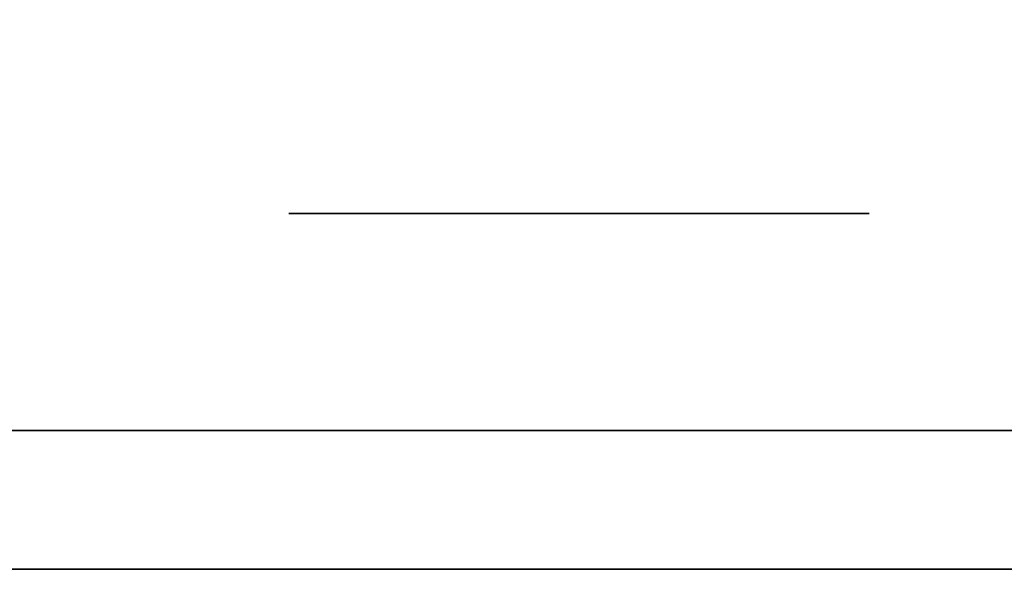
# Model space of a CAD drawing. Extents: x 413.3 to 457.5, y 5047.8 to 5050.
# Tile 385 of 656: x 435.4061 to 435.4514, y 5049.9282 to 5049.9535. Entities that reach past the tile are written whole.
import ezdxf

# ---------------------------------------------------------------- set-up
doc = ezdxf.new("R2010")
doc.units = 0
doc.header["$LTSCALE"] = 150
doc.header["$MEASUREMENT"] = 0
doc.layers.add('3DFACE_BOLT', color=7, linetype='CONTINUOUS')
doc.layers.add('3DFACE_SHAPE', color=7, linetype='CONTINUOUS')

msp = doc.modelspace()

# ---------------------------------------------------------------- linework, layer by layer
at = {"layer": '3DFACE_BOLT', "color": 1}
for points, invisible_edges in [([(435.418464, 5049.944559, -0.135), (435.425152, 5049.944559, -0.146583), (435.418464, 5049.934559, -0.135)], 14), ([(435.418464, 5049.934559, -0.135), (435.425152, 5049.944559, -0.146583), (435.425152, 5049.934559, -0.146583)], 3), ([(435.425152, 5049.944559, -0.123417), (435.418464, 5049.944559, -0.135), (435.425152, 5049.934559, -0.123417)], 14), ([(435.425152, 5049.934559, -0.123417), (435.418464, 5049.944559, -0.135), (435.418464, 5049.934559, -0.135)], 3), ([(435.418464, 5049.944559, -0.135), (435.425152, 5049.944559, -0.123417), (435.425152, 5049.944559, -0.146583)], 2), ([(435.418464, 5049.944559, -0.065), (435.425152, 5049.944559, -0.076583), (435.418464, 5049.934559, -0.065)], 14), ([(435.418464, 5049.934559, -0.065), (435.425152, 5049.944559, -0.076583), (435.425152, 5049.934559, -0.076583)], 3), ([(435.425152, 5049.944559, -0.053417), (435.418464, 5049.944559, -0.065), (435.425152, 5049.934559, -0.053417)], 14), ([(435.425152, 5049.934559, -0.053417), (435.418464, 5049.944559, -0.065), (435.418464, 5049.934559, -0.065)], 3), ([(435.418464, 5049.944559, -0.065), (435.425152, 5049.944559, -0.053417), (435.425152, 5049.944559, -0.076583)], 2), ([(435.425152, 5049.944559, -0.146583), (435.438527, 5049.944559, -0.146583), (435.425152, 5049.934559, -0.146583)], 14), ([(435.425152, 5049.934559, -0.146583), (435.438527, 5049.944559, -0.146583), (435.438527, 5049.934559, -0.146583)], 3), ([(435.438527, 5049.944559, -0.123417), (435.425152, 5049.944559, -0.123417), (435.438527, 5049.934559, -0.123417)], 14), ([(435.438527, 5049.934559, -0.123417), (435.425152, 5049.944559, -0.123417), (435.425152, 5049.934559, -0.123417)], 3), ([(435.425152, 5049.944559, -0.123417), (435.438527, 5049.944559, -0.123417), (435.425152, 5049.944559, -0.146583)], 14), ([(435.425152, 5049.944559, -0.146583), (435.438527, 5049.944559, -0.123417), (435.438527, 5049.944559, -0.146583)], 3), ([(435.425152, 5049.944559, -0.076583), (435.438527, 5049.944559, -0.076583), (435.425152, 5049.934559, -0.076583)], 14), ([(435.425152, 5049.934559, -0.076583), (435.438527, 5049.944559, -0.076583), (435.438527, 5049.934559, -0.076583)], 3), ([(435.438527, 5049.944559, -0.053417), (435.425152, 5049.944559, -0.053417), (435.438527, 5049.934559, -0.053417)], 14), ([(435.438527, 5049.934559, -0.053417), (435.425152, 5049.944559, -0.053417), (435.425152, 5049.934559, -0.053417)], 3), ([(435.425152, 5049.944559, -0.053417), (435.438527, 5049.944559, -0.053417), (435.425152, 5049.944559, -0.076583)], 14), ([(435.425152, 5049.944559, -0.076583), (435.438527, 5049.944559, -0.053417), (435.438527, 5049.944559, -0.076583)], 3), ([(435.438527, 5049.944559, -0.146583), (435.445214, 5049.944559, -0.135), (435.438527, 5049.934559, -0.146583)], 14), ([(435.438527, 5049.934559, -0.146583), (435.445214, 5049.944559, -0.135), (435.445214, 5049.934559, -0.135)], 3), ([(435.445214, 5049.944559, -0.135), (435.438527, 5049.944559, -0.123417), (435.445214, 5049.934559, -0.135)], 14), ([(435.445214, 5049.934559, -0.135), (435.438527, 5049.944559, -0.123417), (435.438527, 5049.934559, -0.123417)], 3), ([(435.438527, 5049.944559, -0.123417), (435.445214, 5049.944559, -0.135), (435.438527, 5049.944559, -0.146583)], 12), ([(435.438527, 5049.944559, -0.076583), (435.445214, 5049.944559, -0.065), (435.438527, 5049.934559, -0.076583)], 14), ([(435.438527, 5049.934559, -0.076583), (435.445214, 5049.944559, -0.065), (435.445214, 5049.934559, -0.065)], 3), ([(435.445214, 5049.944559, -0.065), (435.438527, 5049.944559, -0.053417), (435.445214, 5049.934559, -0.065)], 14), ([(435.445214, 5049.934559, -0.065), (435.438527, 5049.944559, -0.053417), (435.438527, 5049.934559, -0.053417)], 3), ([(435.438527, 5049.944559, -0.053417), (435.445214, 5049.944559, -0.065), (435.438527, 5049.944559, -0.076583)], 12), ([(435.418464, 5049.934559, -0.135), (435.425152, 5049.934559, -0.146583), (435.425152, 5049.934559, -0.123417)], 2), ([(435.418464, 5049.934559, -0.065), (435.425152, 5049.934559, -0.076583), (435.425152, 5049.934559, -0.053417)], 2), ([(435.423839, 5049.934559, -0.135), (435.424231, 5049.934559, -0.137472), (435.423839, 5049.884559, -0.135)], 14), ([(435.423839, 5049.884559, -0.135), (435.424231, 5049.934559, -0.137472), (435.424231, 5049.884559, -0.137472)], 3), ([(435.424231, 5049.934559, -0.132528), (435.423839, 5049.934559, -0.135), (435.424231, 5049.884559, -0.132528)], 14), ([(435.424231, 5049.884559, -0.132528), (435.423839, 5049.934559, -0.135), (435.423839, 5049.884559, -0.135)], 3), ([(435.423839, 5049.934559, -0.135), (435.424231, 5049.934559, -0.132528), (435.424231, 5049.934559, -0.137472)], 2), ([(435.423839, 5049.934559, -0.065), (435.424231, 5049.934559, -0.067472), (435.423839, 5049.884559, -0.065)], 14), ([(435.423839, 5049.884559, -0.065), (435.424231, 5049.934559, -0.067472), (435.424231, 5049.884559, -0.067472)], 3), ([(435.424231, 5049.934559, -0.062528), (435.423839, 5049.934559, -0.065), (435.424231, 5049.884559, -0.062528)], 14), ([(435.424231, 5049.884559, -0.062528), (435.423839, 5049.934559, -0.065), (435.423839, 5049.884559, -0.065)], 3), ([(435.423839, 5049.934559, -0.065), (435.424231, 5049.934559, -0.062528), (435.424231, 5049.934559, -0.067472)], 2), ([(435.424231, 5049.934559, -0.137472), (435.425367, 5049.934559, -0.139702), (435.424231, 5049.884559, -0.137472)], 14), ([(435.424231, 5049.884559, -0.137472), (435.425367, 5049.934559, -0.139702), (435.425367, 5049.884559, -0.139702)], 3), ([(435.425367, 5049.934559, -0.130298), (435.424231, 5049.934559, -0.132528), (435.425367, 5049.884559, -0.130298)], 14), ([(435.425367, 5049.884559, -0.130298), (435.424231, 5049.934559, -0.132528), (435.424231, 5049.884559, -0.132528)], 3), ([(435.424231, 5049.934559, -0.132528), (435.425367, 5049.934559, -0.130298), (435.424231, 5049.934559, -0.137472)], 14), ([(435.424231, 5049.934559, -0.137472), (435.425367, 5049.934559, -0.130298), (435.425367, 5049.934559, -0.139702)], 3), ([(435.424231, 5049.934559, -0.067472), (435.425367, 5049.934559, -0.069702), (435.424231, 5049.884559, -0.067472)], 14), ([(435.424231, 5049.884559, -0.067472), (435.425367, 5049.934559, -0.069702), (435.425367, 5049.884559, -0.069702)], 3), ([(435.425367, 5049.934559, -0.060298), (435.424231, 5049.934559, -0.062528), (435.425367, 5049.884559, -0.060298)], 14), ([(435.425367, 5049.884559, -0.060298), (435.424231, 5049.934559, -0.062528), (435.424231, 5049.884559, -0.062528)], 3), ([(435.424231, 5049.934559, -0.062528), (435.425367, 5049.934559, -0.060298), (435.424231, 5049.934559, -0.067472)], 14), ([(435.424231, 5049.934559, -0.067472), (435.425367, 5049.934559, -0.060298), (435.425367, 5049.934559, -0.069702)], 3), ([(435.425152, 5049.934559, -0.146583), (435.438527, 5049.934559, -0.146583), (435.425152, 5049.934559, -0.123417)], 14), ([(435.425152, 5049.934559, -0.123417), (435.438527, 5049.934559, -0.146583), (435.438527, 5049.934559, -0.123417)], 3), ([(435.425152, 5049.934559, -0.076583), (435.438527, 5049.934559, -0.076583), (435.425152, 5049.934559, -0.053417)], 14), ([(435.425152, 5049.934559, -0.053417), (435.438527, 5049.934559, -0.076583), (435.438527, 5049.934559, -0.053417)], 3), ([(435.425367, 5049.934559, -0.139702), (435.427137, 5049.934559, -0.141472), (435.425367, 5049.884559, -0.139702)], 14), ([(435.425367, 5049.884559, -0.139702), (435.427137, 5049.934559, -0.141472), (435.427137, 5049.884559, -0.141472)], 3), ([(435.427137, 5049.934559, -0.128528), (435.425367, 5049.934559, -0.130298), (435.427137, 5049.884559, -0.128528)], 14), ([(435.427137, 5049.884559, -0.128528), (435.425367, 5049.934559, -0.130298), (435.425367, 5049.884559, -0.130298)], 3), ([(435.425367, 5049.934559, -0.130298), (435.427137, 5049.934559, -0.128528), (435.425367, 5049.934559, -0.139702)], 14), ([(435.425367, 5049.934559, -0.139702), (435.427137, 5049.934559, -0.128528), (435.427137, 5049.934559, -0.141472)], 3), ([(435.425367, 5049.934559, -0.069702), (435.427137, 5049.934559, -0.071472), (435.425367, 5049.884559, -0.069702)], 14), ([(435.425367, 5049.884559, -0.069702), (435.427137, 5049.934559, -0.071472), (435.427137, 5049.884559, -0.071472)], 3), ([(435.427137, 5049.934559, -0.058528), (435.425367, 5049.934559, -0.060298), (435.427137, 5049.884559, -0.058528)], 14), ([(435.427137, 5049.884559, -0.058528), (435.425367, 5049.934559, -0.060298), (435.425367, 5049.884559, -0.060298)], 3), ([(435.425367, 5049.934559, -0.060298), (435.427137, 5049.934559, -0.058528), (435.425367, 5049.934559, -0.069702)], 14), ([(435.425367, 5049.934559, -0.069702), (435.427137, 5049.934559, -0.058528), (435.427137, 5049.934559, -0.071472)], 3), ([(435.427137, 5049.934559, -0.141472), (435.429367, 5049.934559, -0.142608), (435.427137, 5049.884559, -0.141472)], 14), ([(435.427137, 5049.884559, -0.141472), (435.429367, 5049.934559, -0.142608), (435.429367, 5049.884559, -0.142608)], 3), ([(435.429367, 5049.934559, -0.127392), (435.427137, 5049.934559, -0.128528), (435.429367, 5049.884559, -0.127392)], 14), ([(435.429367, 5049.884559, -0.127392), (435.427137, 5049.934559, -0.128528), (435.427137, 5049.884559, -0.128528)], 3), ([(435.427137, 5049.934559, -0.128528), (435.429367, 5049.934559, -0.127392), (435.427137, 5049.934559, -0.141472)], 14), ([(435.427137, 5049.934559, -0.141472), (435.429367, 5049.934559, -0.127392), (435.429367, 5049.934559, -0.142608)], 3), ([(435.427137, 5049.934559, -0.071472), (435.429367, 5049.934559, -0.072608), (435.427137, 5049.884559, -0.071472)], 14), ([(435.427137, 5049.884559, -0.071472), (435.429367, 5049.934559, -0.072608), (435.429367, 5049.884559, -0.072608)], 3), ([(435.429367, 5049.934559, -0.057392), (435.427137, 5049.934559, -0.058528), (435.429367, 5049.884559, -0.057392)], 14), ([(435.429367, 5049.884559, -0.057392), (435.427137, 5049.934559, -0.058528), (435.427137, 5049.884559, -0.058528)], 3), ([(435.427137, 5049.934559, -0.058528), (435.429367, 5049.934559, -0.057392), (435.427137, 5049.934559, -0.071472)], 14), ([(435.427137, 5049.934559, -0.071472), (435.429367, 5049.934559, -0.057392), (435.429367, 5049.934559, -0.072608)], 3), ([(435.429367, 5049.934559, -0.142608), (435.431839, 5049.934559, -0.143), (435.429367, 5049.884559, -0.142608)], 14), ([(435.429367, 5049.884559, -0.142608), (435.431839, 5049.934559, -0.143), (435.431839, 5049.884559, -0.143)], 3), ([(435.431839, 5049.934559, -0.127), (435.429367, 5049.934559, -0.127392), (435.431839, 5049.884559, -0.127)], 14), ([(435.431839, 5049.884559, -0.127), (435.429367, 5049.934559, -0.127392), (435.429367, 5049.884559, -0.127392)], 3), ([(435.429367, 5049.934559, -0.127392), (435.431839, 5049.934559, -0.127), (435.429367, 5049.934559, -0.142608)], 14), ([(435.429367, 5049.934559, -0.142608), (435.431839, 5049.934559, -0.127), (435.431839, 5049.934559, -0.143)], 3), ([(435.429367, 5049.934559, -0.072608), (435.431839, 5049.934559, -0.073), (435.429367, 5049.884559, -0.072608)], 14), ([(435.429367, 5049.884559, -0.072608), (435.431839, 5049.934559, -0.073), (435.431839, 5049.884559, -0.073)], 3), ([(435.431839, 5049.934559, -0.057), (435.429367, 5049.934559, -0.057392), (435.431839, 5049.884559, -0.057)], 14), ([(435.431839, 5049.884559, -0.057), (435.429367, 5049.934559, -0.057392), (435.429367, 5049.884559, -0.057392)], 3), ([(435.429367, 5049.934559, -0.057392), (435.431839, 5049.934559, -0.057), (435.429367, 5049.934559, -0.072608)], 14), ([(435.429367, 5049.934559, -0.072608), (435.431839, 5049.934559, -0.057), (435.431839, 5049.934559, -0.073)], 3), ([(435.431839, 5049.934559, -0.143), (435.434312, 5049.934559, -0.142608), (435.431839, 5049.884559, -0.143)], 14), ([(435.431839, 5049.884559, -0.143), (435.434312, 5049.934559, -0.142608), (435.434312, 5049.884559, -0.142608)], 3), ([(435.434312, 5049.934559, -0.127392), (435.431839, 5049.934559, -0.127), (435.434312, 5049.884559, -0.127392)], 14), ([(435.434312, 5049.884559, -0.127392), (435.431839, 5049.934559, -0.127), (435.431839, 5049.884559, -0.127)], 3), ([(435.431839, 5049.934559, -0.127), (435.434312, 5049.934559, -0.127392), (435.431839, 5049.934559, -0.143)], 14), ([(435.431839, 5049.934559, -0.143), (435.434312, 5049.934559, -0.127392), (435.434312, 5049.934559, -0.142608)], 3), ([(435.431839, 5049.934559, -0.073), (435.434312, 5049.934559, -0.072608), (435.431839, 5049.884559, -0.073)], 14), ([(435.431839, 5049.884559, -0.073), (435.434312, 5049.934559, -0.072608), (435.434312, 5049.884559, -0.072608)], 3), ([(435.434312, 5049.934559, -0.057392), (435.431839, 5049.934559, -0.057), (435.434312, 5049.884559, -0.057392)], 14), ([(435.434312, 5049.884559, -0.057392), (435.431839, 5049.934559, -0.057), (435.431839, 5049.884559, -0.057)], 3), ([(435.431839, 5049.934559, -0.057), (435.434312, 5049.934559, -0.057392), (435.431839, 5049.934559, -0.073)], 14), ([(435.431839, 5049.934559, -0.073), (435.434312, 5049.934559, -0.057392), (435.434312, 5049.934559, -0.072608)], 3), ([(435.434312, 5049.934559, -0.142608), (435.436542, 5049.934559, -0.141472), (435.434312, 5049.884559, -0.142608)], 14), ([(435.434312, 5049.884559, -0.142608), (435.436542, 5049.934559, -0.141472), (435.436542, 5049.884559, -0.141472)], 3), ([(435.436542, 5049.934559, -0.128528), (435.434312, 5049.934559, -0.127392), (435.436542, 5049.884559, -0.128528)], 14), ([(435.436542, 5049.884559, -0.128528), (435.434312, 5049.934559, -0.127392), (435.434312, 5049.884559, -0.127392)], 3), ([(435.434312, 5049.934559, -0.127392), (435.436542, 5049.934559, -0.128528), (435.434312, 5049.934559, -0.142608)], 14), ([(435.434312, 5049.934559, -0.142608), (435.436542, 5049.934559, -0.128528), (435.436542, 5049.934559, -0.141472)], 3), ([(435.434312, 5049.934559, -0.072608), (435.436542, 5049.934559, -0.071472), (435.434312, 5049.884559, -0.072608)], 14), ([(435.434312, 5049.884559, -0.072608), (435.436542, 5049.934559, -0.071472), (435.436542, 5049.884559, -0.071472)], 3), ([(435.436542, 5049.934559, -0.058528), (435.434312, 5049.934559, -0.057392), (435.436542, 5049.884559, -0.058528)], 14), ([(435.436542, 5049.884559, -0.058528), (435.434312, 5049.934559, -0.057392), (435.434312, 5049.884559, -0.057392)], 3), ([(435.434312, 5049.934559, -0.057392), (435.436542, 5049.934559, -0.058528), (435.434312, 5049.934559, -0.072608)], 14), ([(435.434312, 5049.934559, -0.072608), (435.436542, 5049.934559, -0.058528), (435.436542, 5049.934559, -0.071472)], 3), ([(435.436542, 5049.934559, -0.141472), (435.438312, 5049.934559, -0.139702), (435.436542, 5049.884559, -0.141472)], 14), ([(435.436542, 5049.884559, -0.141472), (435.438312, 5049.934559, -0.139702), (435.438312, 5049.884559, -0.139702)], 3), ([(435.438312, 5049.934559, -0.130298), (435.436542, 5049.934559, -0.128528), (435.438312, 5049.884559, -0.130298)], 14), ([(435.438312, 5049.884559, -0.130298), (435.436542, 5049.934559, -0.128528), (435.436542, 5049.884559, -0.128528)], 3), ([(435.436542, 5049.934559, -0.128528), (435.438312, 5049.934559, -0.130298), (435.436542, 5049.934559, -0.141472)], 14), ([(435.436542, 5049.934559, -0.141472), (435.438312, 5049.934559, -0.130298), (435.438312, 5049.934559, -0.139702)], 3), ([(435.436542, 5049.934559, -0.071472), (435.438312, 5049.934559, -0.069702), (435.436542, 5049.884559, -0.071472)], 14), ([(435.436542, 5049.884559, -0.071472), (435.438312, 5049.934559, -0.069702), (435.438312, 5049.884559, -0.069702)], 3), ([(435.438312, 5049.934559, -0.060298), (435.436542, 5049.934559, -0.058528), (435.438312, 5049.884559, -0.060298)], 14), ([(435.438312, 5049.884559, -0.060298), (435.436542, 5049.934559, -0.058528), (435.436542, 5049.884559, -0.058528)], 3), ([(435.436542, 5049.934559, -0.058528), (435.438312, 5049.934559, -0.060298), (435.436542, 5049.934559, -0.071472)], 14), ([(435.436542, 5049.934559, -0.071472), (435.438312, 5049.934559, -0.060298), (435.438312, 5049.934559, -0.069702)], 3), ([(435.438312, 5049.934559, -0.139702), (435.439448, 5049.934559, -0.137472), (435.438312, 5049.884559, -0.139702)], 14), ([(435.438312, 5049.884559, -0.139702), (435.439448, 5049.934559, -0.137472), (435.439448, 5049.884559, -0.137472)], 3), ([(435.439448, 5049.934559, -0.132528), (435.438312, 5049.934559, -0.130298), (435.439448, 5049.884559, -0.132528)], 14), ([(435.439448, 5049.884559, -0.132528), (435.438312, 5049.934559, -0.130298), (435.438312, 5049.884559, -0.130298)], 3), ([(435.438312, 5049.934559, -0.130298), (435.439448, 5049.934559, -0.132528), (435.438312, 5049.934559, -0.139702)], 14), ([(435.438312, 5049.934559, -0.139702), (435.439448, 5049.934559, -0.132528), (435.439448, 5049.934559, -0.137472)], 3), ([(435.438312, 5049.934559, -0.069702), (435.439448, 5049.934559, -0.067472), (435.438312, 5049.884559, -0.069702)], 14), ([(435.438312, 5049.884559, -0.069702), (435.439448, 5049.934559, -0.067472), (435.439448, 5049.884559, -0.067472)], 3), ([(435.439448, 5049.934559, -0.062528), (435.438312, 5049.934559, -0.060298), (435.439448, 5049.884559, -0.062528)], 14), ([(435.439448, 5049.884559, -0.062528), (435.438312, 5049.934559, -0.060298), (435.438312, 5049.884559, -0.060298)], 3), ([(435.438312, 5049.934559, -0.060298), (435.439448, 5049.934559, -0.062528), (435.438312, 5049.934559, -0.069702)], 14), ([(435.438312, 5049.934559, -0.069702), (435.439448, 5049.934559, -0.062528), (435.439448, 5049.934559, -0.067472)], 3), ([(435.438527, 5049.934559, -0.146583), (435.445214, 5049.934559, -0.135), (435.438527, 5049.934559, -0.123417)], 12), ([(435.438527, 5049.934559, -0.076583), (435.445214, 5049.934559, -0.065), (435.438527, 5049.934559, -0.053417)], 12), ([(435.439448, 5049.934559, -0.137472), (435.439839, 5049.934559, -0.135), (435.439448, 5049.884559, -0.137472)], 14), ([(435.439448, 5049.884559, -0.137472), (435.439839, 5049.934559, -0.135), (435.439839, 5049.884559, -0.135)], 3), ([(435.439839, 5049.934559, -0.135), (435.439448, 5049.934559, -0.132528), (435.439839, 5049.884559, -0.135)], 14), ([(435.439839, 5049.884559, -0.135), (435.439448, 5049.934559, -0.132528), (435.439448, 5049.884559, -0.132528)], 3), ([(435.439448, 5049.934559, -0.132528), (435.439839, 5049.934559, -0.135), (435.439448, 5049.934559, -0.137472)], 12), ([(435.439448, 5049.934559, -0.067472), (435.439839, 5049.934559, -0.065), (435.439448, 5049.884559, -0.067472)], 14), ([(435.439448, 5049.884559, -0.067472), (435.439839, 5049.934559, -0.065), (435.439839, 5049.884559, -0.065)], 3), ([(435.439839, 5049.934559, -0.065), (435.439448, 5049.934559, -0.062528), (435.439839, 5049.884559, -0.065)], 14), ([(435.439839, 5049.884559, -0.065), (435.439448, 5049.934559, -0.062528), (435.439448, 5049.884559, -0.062528)], 3), ([(435.439448, 5049.934559, -0.062528), (435.439839, 5049.934559, -0.065), (435.439448, 5049.934559, -0.067472)], 12)]:
    msp.add_3dface(points, dxfattribs=dict(at, invisible_edges=invisible_edges))
at = {"layer": '3DFACE_SHAPE', "color": 13}
for points, invisible_edges in [([(435.468689, 5050.024866), (435.26869, 5050.025153), (435.26554, 5047.825153)], 12), ([(435.26554, 5047.825153, -0.2), (435.26869, 5050.025153, -0.2), (435.465539, 5047.824866, -0.2)], 2), ([(435.465539, 5047.824866), (435.468689, 5050.024866), (435.26554, 5047.825153)], 2), ([(435.26869, 5050.025153, -0.2), (435.468689, 5050.024866, -0.2), (435.465539, 5047.824866, -0.2)], 12), ([(435.368689, 5047.825005, -0.0095), (435.371839, 5050.025005, -0.0095), (435.465539, 5047.824866, -0.0095)], 2), ([(435.468689, 5050.024866, -0.1905), (435.371839, 5050.025005, -0.1905), (435.368689, 5047.825005, -0.1905)], 12), ([(435.465539, 5047.824866, -0.1905), (435.468689, 5050.024866, -0.1905), (435.368689, 5047.825005, -0.1905)], 2), ([(435.371839, 5050.025005, -0.0095), (435.468689, 5050.024866, -0.0095), (435.465539, 5047.824866, -0.0095)], 12), ([(435.473839, 5049.928159, -0.03), (435.378239, 5049.934559, -0.03), (435.371839, 5049.928159, -0.03)], 3), ([(435.378239, 5049.934559, -0.17), (435.473839, 5049.928159, -0.17), (435.371839, 5049.928159, -0.17)], 13), ([(435.431839, 5049.934559, -0.03), (435.425829, 5049.934559, -0.05899), (435.378239, 5049.934559, -0.03)], 15), ([(435.425829, 5049.934559, -0.05899), (435.423339, 5049.934559, -0.065), (435.378239, 5049.934559, -0.03)], 14), ([(435.378239, 5049.934559, -0.03), (435.423339, 5049.934559, -0.065), (435.425829, 5049.934559, -0.07101)], 13), ([(435.425829, 5049.934559, -0.07101), (435.423339, 5049.934559, -0.135), (435.378239, 5049.934559, -0.03)], 15), ([(435.423339, 5049.934559, -0.135), (435.425829, 5049.934559, -0.14101), (435.378239, 5049.934559, -0.03)], 14), ([(435.378239, 5049.934559, -0.03), (435.425829, 5049.934559, -0.14101), (435.378239, 5049.934559, -0.17)], 3), ([(435.425829, 5049.934559, -0.14101), (435.473839, 5049.934559, -0.17), (435.378239, 5049.934559, -0.17)], 13), ([(435.431839, 5049.934559, -0.03), (435.378239, 5049.934559, -0.03), (435.473839, 5049.928159, -0.03)], 14), ([(435.378239, 5049.934559, -0.17), (435.473839, 5049.934559, -0.17), (435.473839, 5049.928159, -0.17)], 12), ([(435.425829, 5049.934559, -0.12899), (435.423339, 5049.934559, -0.135), (435.425829, 5049.934559, -0.07101)], 14), ([(435.425829, 5049.934559, -0.12899), (435.425829, 5049.928159, -0.12899), (435.423339, 5049.934559, -0.135)], 3), ([(435.425829, 5049.928159, -0.12899), (435.423339, 5049.928159, -0.135), (435.423339, 5049.934559, -0.135)], 14), ([(435.423339, 5049.934559, -0.135), (435.423339, 5049.928159, -0.135), (435.425829, 5049.934559, -0.14101)], 3), ([(435.423339, 5049.928159, -0.135), (435.425829, 5049.928159, -0.14101), (435.425829, 5049.934559, -0.14101)], 14), ([(435.425829, 5049.934559, -0.05899), (435.425829, 5049.928159, -0.05899), (435.423339, 5049.934559, -0.065)], 3), ([(435.425829, 5049.928159, -0.05899), (435.423339, 5049.928159, -0.065), (435.423339, 5049.934559, -0.065)], 14), ([(435.423339, 5049.934559, -0.065), (435.423339, 5049.928159, -0.065), (435.425829, 5049.934559, -0.07101)], 3), ([(435.423339, 5049.928159, -0.065), (435.425829, 5049.928159, -0.07101), (435.425829, 5049.934559, -0.07101)], 14), ([(435.431839, 5049.934559, -0.0565), (435.425829, 5049.934559, -0.05899), (435.431839, 5049.934559, -0.03)], 14), ([(435.425829, 5049.934559, -0.14101), (435.431839, 5049.934559, -0.1435), (435.473839, 5049.934559, -0.17)], 14), ([(435.431839, 5049.934559, -0.1265), (435.425829, 5049.934559, -0.12899), (435.431839, 5049.934559, -0.0735)], 14), ([(435.431839, 5049.934559, -0.0735), (435.425829, 5049.934559, -0.12899), (435.425829, 5049.934559, -0.07101)], 3), ([(435.425829, 5049.934559, -0.14101), (435.425829, 5049.928159, -0.14101), (435.431839, 5049.934559, -0.1435)], 3), ([(435.425829, 5049.928159, -0.14101), (435.431839, 5049.928159, -0.1435), (435.431839, 5049.934559, -0.1435)], 14), ([(435.431839, 5049.934559, -0.1265), (435.431839, 5049.928159, -0.1265), (435.425829, 5049.934559, -0.12899)], 3), ([(435.431839, 5049.928159, -0.1265), (435.425829, 5049.928159, -0.12899), (435.425829, 5049.934559, -0.12899)], 14), ([(435.425829, 5049.934559, -0.07101), (435.425829, 5049.928159, -0.07101), (435.431839, 5049.934559, -0.0735)], 3), ([(435.425829, 5049.928159, -0.07101), (435.431839, 5049.928159, -0.0735), (435.431839, 5049.934559, -0.0735)], 14), ([(435.431839, 5049.934559, -0.0565), (435.431839, 5049.928159, -0.0565), (435.425829, 5049.934559, -0.05899)], 3), ([(435.431839, 5049.928159, -0.0565), (435.425829, 5049.928159, -0.05899), (435.425829, 5049.934559, -0.05899)], 14), ([(435.431839, 5049.934559, -0.1435), (435.43785, 5049.934559, -0.14101), (435.473839, 5049.934559, -0.17)], 14), ([(435.473839, 5049.934559, -0.03), (435.43785, 5049.934559, -0.05899), (435.431839, 5049.934559, -0.03)], 3), ([(435.43785, 5049.934559, -0.05899), (435.431839, 5049.934559, -0.0565), (435.431839, 5049.934559, -0.03)], 14), ([(435.43785, 5049.934559, -0.12899), (435.431839, 5049.934559, -0.1265), (435.43785, 5049.934559, -0.07101)], 14), ([(435.43785, 5049.934559, -0.07101), (435.431839, 5049.934559, -0.1265), (435.431839, 5049.934559, -0.0735)], 3), ([(435.431839, 5049.934559, -0.1435), (435.431839, 5049.928159, -0.1435), (435.43785, 5049.934559, -0.14101)], 3), ([(435.431839, 5049.928159, -0.1435), (435.43785, 5049.928159, -0.14101), (435.43785, 5049.934559, -0.14101)], 14), ([(435.43785, 5049.934559, -0.12899), (435.43785, 5049.928159, -0.12899), (435.431839, 5049.934559, -0.1265)], 3), ([(435.43785, 5049.928159, -0.12899), (435.431839, 5049.928159, -0.1265), (435.431839, 5049.934559, -0.1265)], 14), ([(435.431839, 5049.934559, -0.0735), (435.431839, 5049.928159, -0.0735), (435.43785, 5049.934559, -0.07101)], 3), ([(435.431839, 5049.928159, -0.0735), (435.43785, 5049.928159, -0.07101), (435.43785, 5049.934559, -0.07101)], 14), ([(435.43785, 5049.934559, -0.05899), (435.43785, 5049.928159, -0.05899), (435.431839, 5049.934559, -0.0565)], 3), ([(435.43785, 5049.928159, -0.05899), (435.431839, 5049.928159, -0.0565), (435.431839, 5049.934559, -0.0565)], 14), ([(435.473839, 5049.934559, -0.03), (435.431839, 5049.934559, -0.03), (435.473839, 5049.928159, -0.03)], 2), ([(435.473839, 5049.934559, -0.17), (435.43785, 5049.934559, -0.14101), (435.440339, 5049.934559, -0.135)], 13), ([(435.43785, 5049.934559, -0.07101), (435.440339, 5049.934559, -0.065), (435.43785, 5049.934559, -0.12899)], 14), ([(435.440339, 5049.934559, -0.065), (435.473839, 5049.934559, -0.17), (435.43785, 5049.934559, -0.12899)], 15), ([(435.43785, 5049.934559, -0.12899), (435.473839, 5049.934559, -0.17), (435.440339, 5049.934559, -0.135)], 3), ([(435.440339, 5049.934559, -0.065), (435.43785, 5049.934559, -0.05899), (435.473839, 5049.934559, -0.03)], 14), ([(435.43785, 5049.934559, -0.14101), (435.43785, 5049.928159, -0.14101), (435.440339, 5049.934559, -0.135)], 3), ([(435.43785, 5049.928159, -0.14101), (435.440339, 5049.928159, -0.135), (435.440339, 5049.934559, -0.135)], 14), ([(435.440339, 5049.934559, -0.135), (435.440339, 5049.928159, -0.135), (435.43785, 5049.934559, -0.12899)], 3), ([(435.440339, 5049.928159, -0.135), (435.43785, 5049.928159, -0.12899), (435.43785, 5049.934559, -0.12899)], 14), ([(435.43785, 5049.934559, -0.07101), (435.43785, 5049.928159, -0.07101), (435.440339, 5049.934559, -0.065)], 3), ([(435.43785, 5049.928159, -0.07101), (435.440339, 5049.928159, -0.065), (435.440339, 5049.934559, -0.065)], 14), ([(435.440339, 5049.934559, -0.065), (435.440339, 5049.928159, -0.065), (435.43785, 5049.934559, -0.05899)], 3), ([(435.440339, 5049.928159, -0.065), (435.43785, 5049.928159, -0.05899), (435.43785, 5049.934559, -0.05899)], 14), ([(435.473839, 5049.934559, -0.17), (435.440339, 5049.934559, -0.065), (435.473839, 5049.934559, -0.03)], 3), ([(435.423339, 5049.928159, -0.065), (435.425829, 5049.928159, -0.05899), (435.371839, 5049.928159, -0.065)], 14), ([(435.425829, 5049.928159, -0.05899), (435.431839, 5049.928159, -0.0565), (435.371839, 5049.928159, -0.065)], 14), ([(435.371839, 5049.928159, -0.065), (435.431839, 5049.928159, -0.0565), (435.371839, 5049.928159, -0.03)], 15), ([(435.431839, 5049.928159, -0.0565), (435.43785, 5049.928159, -0.05899), (435.371839, 5049.928159, -0.03)], 14), ([(435.371839, 5049.928159, -0.03), (435.43785, 5049.928159, -0.05899), (435.473839, 5049.928159, -0.03)], 3), ([(435.473839, 5049.928159, -0.17), (435.425829, 5049.928159, -0.14101), (435.371839, 5049.928159, -0.17)], 3), ([(435.371839, 5049.928159, -0.17), (435.425829, 5049.928159, -0.14101), (435.371839, 5049.928159, -0.135)], 3), ([(435.425829, 5049.928159, -0.14101), (435.423339, 5049.928159, -0.135), (435.371839, 5049.928159, -0.135)], 14), ([(435.423339, 5049.928159, -0.065), (435.371839, 5049.928159, -0.065), (435.425829, 5049.928159, -0.12899)], 15), ([(435.425829, 5049.928159, -0.12899), (435.371839, 5049.928159, -0.065), (435.423339, 5049.928159, -0.135)], 3), ([(435.371839, 5049.928159, -0.065), (435.371839, 5049.928159, -0.135), (435.423339, 5049.928159, -0.135)], 14), ([(435.425829, 5049.928159, -0.07101), (435.423339, 5049.928159, -0.065), (435.425829, 5049.928159, -0.12899)], 14), ([(435.473839, 5049.928159, -0.17), (435.431839, 5049.928159, -0.1435), (435.425829, 5049.928159, -0.14101)], 13), ([(435.425829, 5049.928159, -0.12899), (435.431839, 5049.928159, -0.1265), (435.425829, 5049.928159, -0.07101)], 14), ([(435.431839, 5049.928159, -0.1265), (435.431839, 5049.928159, -0.0735), (435.425829, 5049.928159, -0.07101)], 13), ([(435.431839, 5049.928159, -0.1265), (435.43785, 5049.928159, -0.12899), (435.431839, 5049.928159, -0.0735)], 14), ([(435.431839, 5049.928159, -0.0735), (435.43785, 5049.928159, -0.12899), (435.43785, 5049.928159, -0.07101)], 3), ([(435.43785, 5049.928159, -0.14101), (435.431839, 5049.928159, -0.1435), (435.473839, 5049.928159, -0.17)], 14), ([(435.43785, 5049.928159, -0.05899), (435.440339, 5049.928159, -0.065), (435.473839, 5049.928159, -0.03)], 14), ([(435.473839, 5049.928159, -0.03), (435.440339, 5049.928159, -0.065), (435.43785, 5049.928159, -0.07101)], 13), ([(435.43785, 5049.928159, -0.12899), (435.440339, 5049.928159, -0.135), (435.43785, 5049.928159, -0.07101)], 14), ([(435.43785, 5049.928159, -0.07101), (435.440339, 5049.928159, -0.135), (435.473839, 5049.928159, -0.03)], 15), ([(435.440339, 5049.928159, -0.135), (435.43785, 5049.928159, -0.14101), (435.473839, 5049.928159, -0.17)], 14), ([(435.440339, 5049.928159, -0.135), (435.473839, 5049.928159, -0.17), (435.473839, 5049.928159, -0.03)], 13)]:
    msp.add_3dface(points, dxfattribs=dict(at, invisible_edges=invisible_edges))

doc.saveas('drawing.dxf')
